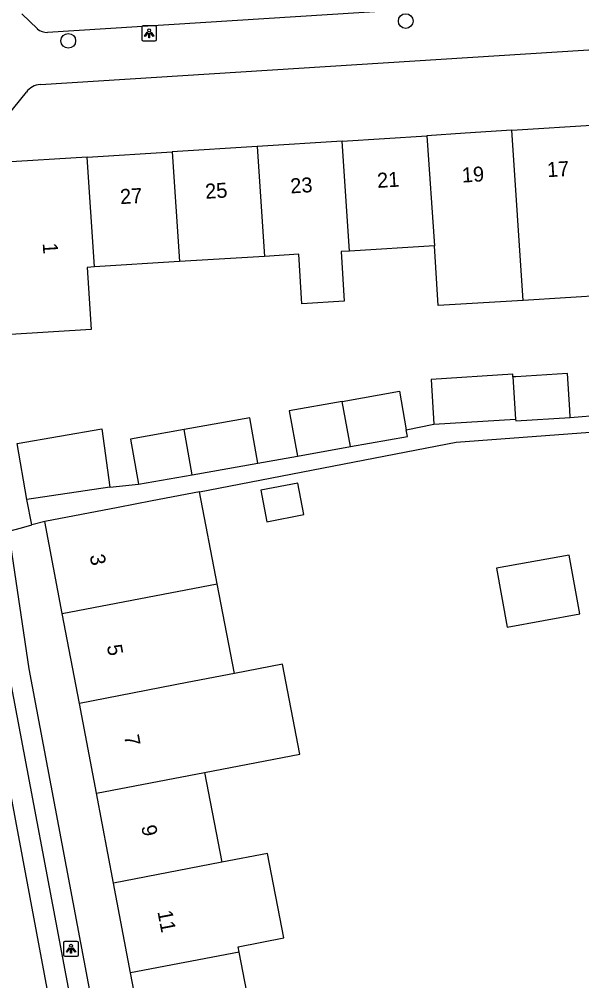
# Model space of a CAD drawing. Extents: x 159053 to 160041, y 380450 to 381422.
# Drawn here: x 159895.7 to 159933.3, y 380943.4 to 381007.6 of the extents above; entities that cross this region are included whole.
import ezdxf

# ---------------------------------------------------------------- set-up
doc = ezdxf.new("R2010")
doc.units = 0
for name, color, linetype in [('IMGEO_Boom', 7, 'Continuous'), ('IMGEO_Lichtpunt', 7, 'Continuous'), ('IMGEO_Pand', 7, 'Continuous'), ('IMGEO_Pand_nummerreeks', 7, 'Continuous'), ('IMGEO_Rijbaan_lokaal_open', 7, 'Continuous'), ('IMGEO_Voetpad_open', 7, 'Continuous')]:
    doc.layers.add(name, color=color, linetype=linetype)

msp = doc.modelspace()

# ---------------------------------------------------------------- linework, layer by layer
at = {"layer": 'IMGEO_Boom'}
for centre in [(159921.495, 381007.502), (159898.947, 381006.179)]:
    msp.add_circle(centre, 0.489, dxfattribs=at)
at = {"layer": 'IMGEO_Lichtpunt'}
for p, q in [((159903.854, 381007.085), (159903.854, 381006.278)), ((159903.854, 381007.085), (159903.854, 381006.278)), ((159904.756, 381007.18), (159903.948, 381007.18)), ((159904.756, 381007.18), (159903.948, 381007.18)), ((159904.85, 381006.278), (159904.85, 381007.085)), ((159904.85, 381006.278), (159904.85, 381007.085)), ((159903.948, 381006.184), (159904.756, 381006.184)), ((159903.948, 381006.184), (159904.756, 381006.184)), ((159898.63, 380945.891), (159898.63, 380945.084)), ((159898.63, 380945.891), (159898.63, 380945.084)), ((159899.532, 380945.986), (159898.724, 380945.986)), ((159899.532, 380945.986), (159898.724, 380945.986)), ((159899.626, 380945.084), (159899.626, 380945.891)), ((159899.626, 380945.084), (159899.626, 380945.891)), ((159898.724, 380944.99), (159899.532, 380944.99)), ((159898.724, 380944.99), (159899.532, 380944.99))]:
    msp.add_line(p, q, dxfattribs=at)
for points in [[(159904.228, 381006.749), (159904.267, 381006.721), (159904.079, 381006.459), (159904.041, 381006.486), (159904.228, 381006.749)], [(159904.33, 381006.701), (159904.377, 381006.701), (159904.377, 381006.379), (159904.33, 381006.379), (159904.33, 381006.701)], [(159904.44, 381006.721), (159904.478, 381006.748), (159904.665, 381006.486), (159904.626, 381006.458), (159904.44, 381006.721)], [(159899.004, 380945.555), (159899.043, 380945.527), (159898.855, 380945.265), (159898.817, 380945.292), (159899.004, 380945.555)], [(159899.216, 380945.527), (159899.254, 380945.554), (159899.441, 380945.292), (159899.402, 380945.264), (159899.216, 380945.527)], [(159899.106, 380945.507), (159899.153, 380945.507), (159899.153, 380945.185), (159899.106, 380945.185), (159899.106, 380945.507)]]:
    msp.add_lwpolyline(points, dxfattribs=at)
for centre in [(159904.353, 381006.883), (159899.129, 380945.689)]:
    msp.add_circle(centre, 0.0994, dxfattribs=at)
for centre, start, end in [((159903.948, 381007.085), 90, 180), ((159903.948, 381007.085), 90, 180), ((159904.756, 381007.085), 0, 90), ((159904.756, 381007.085), 0, 90), ((159903.948, 381006.278), 180, 270), ((159903.948, 381006.278), 180, 270), ((159904.756, 381006.278), 270, 0), ((159904.756, 381006.278), 270, 360), ((159898.724, 380945.891), 90, 180), ((159898.724, 380945.891), 90, 180), ((159899.532, 380945.891), 0, 90), ((159899.532, 380945.891), 0, 90), ((159898.724, 380945.084), 180, 270), ((159898.724, 380945.084), 180, 270), ((159899.532, 380945.084), 270, 0), ((159899.532, 380945.084), 270, 360)]:
    msp.add_arc(centre, 0.0946, start, end, dxfattribs=at)
at = {"layer": 'IMGEO_Pand'}
for points in [[(159928.596, 381000.198), (159925.464, 381000), (159922.919, 380999.839)], [(159928.596, 381000.198), (159934.272, 381000.556)], [(159929.338, 380988.833), (159928.596, 381000.198)], [(159917.242, 380999.481), (159922.919, 380999.839)], [(159922.919, 380999.839), (159923.41, 380992.474)], [(159911.565, 380999.123), (159905.889, 380998.764)], [(159917.242, 380999.481), (159911.565, 380999.123)], [(159911.565, 380999.123), (159912.057, 380991.771)], [(159917.73, 380992.122), (159917.242, 380999.481)], [(159900.212, 380998.406), (159894.379, 380998.038)], [(159900.212, 380998.406), (159905.889, 380998.764)], [(159900.704, 380991.068), (159900.212, 380998.406)], [(159905.889, 380998.764), (159906.379, 380991.42)], [(159934.767, 380993.177), (159935.014, 380989.184), (159929.338, 380988.833)], [(159923.41, 380992.474), (159917.73, 380992.122)], [(159929.338, 380988.833), (159923.657, 380988.482), (159923.41, 380992.474)], [(159917.73, 380992.122), (159917.178, 380992.088), (159917.383, 380988.782), (159914.551, 380988.607), (159914.347, 380991.913), (159912.057, 380991.771)], [(159906.379, 380991.42), (159900.704, 380991.068)], [(159912.057, 380991.771), (159906.379, 380991.42)], [(159900.704, 380991.068), (159900.213, 380991.038), (159900.47, 380986.894), (159895.09, 380986.56)], [(159928.664, 380983.716), (159928.653, 380983.89), (159923.19, 380983.552), (159923.375, 380980.548)], [(159932.491, 380981.009), (159932.46, 380981.519), (159932.31, 380983.941), (159928.854, 380983.728), (159928.664, 380983.716)], [(159928.664, 380983.716), (159928.839, 380980.886)], [(159917.259, 380982.074), (159921.073, 380982.754), (159921.533, 380980.173)], [(159917.259, 380982.074), (159913.718, 380981.442), (159914.255, 380978.428)], [(159917.796, 380979.06), (159917.259, 380982.074)], [(159911.616, 380977.958), (159911.079, 380980.972), (159906.697, 380980.19)], [(159923.375, 380980.548), (159928.839, 380980.886)], [(159928.839, 380980.886), (159928.845, 380980.784), (159932.491, 380981.009)], [(159895.537, 380979.263), (159901.194, 380980.235), (159901.721, 380976.335)], [(159906.697, 380980.19), (159903.109, 380979.551), (159903.647, 380976.537)], [(159907.235, 380977.177), (159906.697, 380980.19)], [(159917.796, 380979.06), (159921.61, 380979.74), (159921.533, 380980.173)], [(159896.179, 380975.527), (159895.537, 380979.263)], [(159914.255, 380978.428), (159917.796, 380979.06)], [(159907.235, 380977.177), (159911.616, 380977.958)], [(159903.647, 380976.537), (159907.235, 380977.177)], [(159912.212, 380974.038), (159914.69, 380974.515), (159914.285, 380976.619), (159911.807, 380976.141), (159912.212, 380974.038)], [(159901.721, 380976.335), (159896.179, 380975.527)], [(159907.71, 380976.042), (159904.546, 380975.433), (159902.282, 380974.996), (159897.372, 380974.048)], [(159908.894, 380969.89), (159907.71, 380976.042)], [(159898.543, 380967.898), (159897.372, 380974.048)], [(159933.125, 380967.87), (159932.41, 380971.803), (159927.562, 380970.923), (159928.277, 380966.989), (159933.125, 380967.87)], [(159898.543, 380967.898), (159908.894, 380969.89)], [(159910.049, 380963.888), (159908.894, 380969.89)], [(159899.686, 380961.893), (159898.543, 380967.898)], [(159908.052, 380957.277), (159914.427, 380958.503), (159913.272, 380964.508), (159910.049, 380963.888)], [(159910.049, 380963.888), (159906.893, 380963.28), (159899.686, 380961.893)], [(159900.829, 380955.888), (159899.686, 380961.893)], [(159900.829, 380955.888), (159908.052, 380957.277)], [(159908.052, 380957.277), (159909.21, 380951.276)], [(159901.973, 380949.883), (159900.829, 380955.888)], [(159910.369, 380945.274), (159910.309, 380945.628), (159913.349, 380946.214), (159912.261, 380951.863), (159909.21, 380951.276)], [(159909.21, 380951.276), (159901.973, 380949.883)], [(159903.116, 380943.878), (159901.973, 380949.883)], [(159910.369, 380945.274), (159903.116, 380943.878)], [(159911.528, 380939.271), (159910.369, 380945.274)], [(159904.259, 380937.873), (159903.116, 380943.878)]]:
    msp.add_lwpolyline(points, dxfattribs=at)
at = {"layer": 'IMGEO_Rijbaan_lokaal_open'}
msp.add_lwpolyline([(159893.418, 380964.653), (159898.292, 380938.671), (159902.573, 380916.365)], dxfattribs=at)
at = {"layer": 'IMGEO_Voetpad_open'}
for points in [[(159979.377, 381011.934), (159897.557, 381006.743)], [(159896.879, 381006.985), (159895.844, 381007.978)], [(159897.082, 381003.262), (159979.529, 381008.47)], [(159894.471, 381000.655), (159896.145, 381002.748)], [(159932.491, 380981.009), (159936.797, 380981.367)], [(159907.71, 380976.042), (159924.877, 380979.346), (159936.812, 380980.24), (159936.952, 380978.089)], [(159921.533, 380980.173), (159923.375, 380980.548)], [(159911.616, 380977.958), (159914.255, 380978.428)], [(159901.721, 380976.335), (159903.647, 380976.537)], [(159896.522, 380973.831), (159896.179, 380975.527)], [(159905.957, 380913.158), (159896.323, 380964.203), (159895.118, 380972.466), (159894.983, 380973.394), (159895.81, 380973.629), (159896.522, 380973.831)], [(159897.372, 380974.048), (159896.522, 380973.831)], [(159894.619, 380965.794), (159904.289, 380914.542), (159904.885, 380911.303)]]:
    msp.add_lwpolyline(points, dxfattribs=at)
for centre, radius, start, end in [((159897.522, 381007.716), 0.974, 228.66922, 272.04454), ((159897.147, 381002.032), 1.232, 93.03649, 144.45826)]:
    msp.add_arc(centre, radius, start, end, dxfattribs=at)

# ---------------------------------------------------------------- texts
at = {"layer": 'IMGEO_Pand_nummerreeks'}
for s, rotation, p in [('19', 3.61152, (159925.279, 380996.701)), ('17', 3.61152, (159930.967, 380997.06)), ('23', 3.61152, (159913.813, 380995.977)), ('21', 3.61152, (159919.614, 380996.344)), ('27', 3.61152, (159902.437, 380995.259)), ('25', 3.61152, (159908.125, 380995.618)), ('1', 273.5441, (159897.236, 380992.655)), ('3', 280.77906, (159900.37, 380971.773)), ('5', 280.77713, (159901.518, 380965.739)), ('7', 280.77713, (159902.667, 380959.705)), ('9', 280.77906, (159903.817, 380953.671)), ('11', 280.77713, (159904.9, 380947.975))]:
    msp.add_text(s, height=1, rotation=rotation, dxfattribs=at).set_placement(p)

doc.saveas('drawing.dxf')
